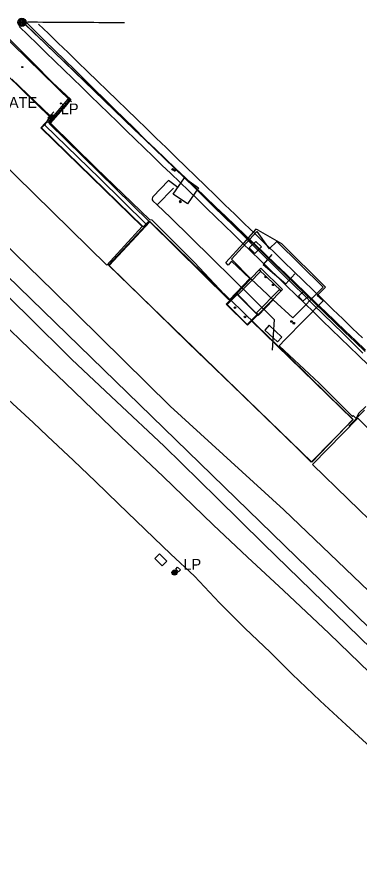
# Model space of a CAD drawing. Extents: x 368532 to 392481, y 10654822 to 10676899.
# Drawn here: x 382816 to 382974.2, y 10656177.5 to 10656572.9 of the extents above; entities that cross this region are included whole.
import ezdxf

# ---------------------------------------------------------------- set-up
doc = ezdxf.new("R2010")
doc.units = 0
for name, color, linetype in [('p_Catenary', 7, 'Continuous'), ('p_dtm obscured area', 7, 'Continuous'), ('p_dtm retaining wall', 7, 'Continuous'), ('p_dtm slab', 7, 'Continuous'), ('p_railroad rr control', 7, 'Continuous'), ('p_road dirt road', 7, 'Continuous'), ('p_road general road feature', 7, 'Continuous'), ('p_structure building', 7, 'Continuous'), ('p_structure fence', 7, 'Continuous'), ('p_structure pipe', 7, 'Continuous'), ('p_structure stairs', 7, 'Continuous'), ('p_structure unidentified', 7, 'Continuous'), ('p_structure wall', 7, 'Continuous'), ('p_utility general pole', 7, 'Continuous')]:
    doc.layers.add(name, color=color, linetype=linetype)

msp = doc.modelspace()

# ---------------------------------------------------------------- linework, layer by layer
at = {"layer": 'p_Catenary'}
for points in [[(382819.66, 10656571.03), (382824.25, 10656566.52), (382828.83, 10656562.02), (382833.42, 10656557.51), (382838.01, 10656553), (382842.59, 10656548.49), (382847.18, 10656543.99), (382851.76, 10656539.48), (382856.35, 10656534.97), (382860.94, 10656530.46), (382865.52, 10656525.96), (382870.11, 10656521.45), (382874.7, 10656516.94), (382879.28, 10656512.43), (382883.87, 10656507.93), (382888.46, 10656503.42), (382893.04, 10656498.91), (382897.63, 10656494.4), (382902.22, 10656489.9), (382906.8, 10656485.39), (382911.39, 10656480.88), (382915.98, 10656476.38), (382920.56, 10656471.87), (382925.15, 10656467.36), (382929.74, 10656462.85), (382934.32, 10656458.35), (382938.91, 10656453.84), (382943.5, 10656449.33), (382948.08, 10656444.82), (382952.67, 10656440.32), (382957.26, 10656435.81), (382961.84, 10656431.3), (382966.43, 10656426.79), (382971.02, 10656422.29), (382975.6, 10656417.78)], [(382816.97, 10656568.55), (382821.09, 10656564.55), (382825.21, 10656560.56), (382829.33, 10656556.56), (382833.44, 10656552.57), (382837.56, 10656548.57), (382841.68, 10656544.58), (382845.8, 10656540.58), (382849.92, 10656536.59), (382854.03, 10656532.59), (382858.15, 10656528.6), (382862.27, 10656524.61), (382866.39, 10656520.61), (382870.5, 10656516.62), (382874.62, 10656512.62), (382878.74, 10656508.63), (382882.86, 10656504.63), (382886.98, 10656500.64), (382891.09, 10656496.64), (382895.21, 10656492.65), (382899.33, 10656488.65), (382903.45, 10656484.66), (382907.57, 10656480.66), (382911.68, 10656476.67), (382915.8, 10656472.67), (382919.92, 10656468.68), (382924.04, 10656464.68), (382928.15, 10656460.69), (382932.27, 10656456.69), (382936.39, 10656452.7), (382940.51, 10656448.7), (382944.63, 10656444.71), (382948.74, 10656440.71), (382952.86, 10656436.72), (382956.98, 10656432.72), (382961.1, 10656428.73), (382965.21, 10656424.73), (382969.33, 10656420.74), (382973.45, 10656416.74), (382997.02, 10656393.94)], [(382819.18, 10656570.12), (382823.8, 10656565.66), (382828.43, 10656561.2), (382833.06, 10656556.74), (382837.69, 10656552.29), (382842.32, 10656547.83), (382846.95, 10656543.37), (382851.58, 10656538.91), (382856.21, 10656534.45), (382860.83, 10656529.99), (382865.46, 10656525.53), (382870.09, 10656521.07), (382874.72, 10656516.61), (382879.35, 10656512.15), (382883.98, 10656507.7), (382888.61, 10656503.24), (382893.23, 10656498.78), (382897.86, 10656494.32), (382902.49, 10656489.86), (382907.12, 10656485.4), (382911.75, 10656480.94), (382916.38, 10656476.48), (382921.01, 10656472.02), (382925.64, 10656467.57), (382930.26, 10656463.11), (382934.89, 10656458.65), (382939.52, 10656454.19), (382944.15, 10656449.73), (382948.78, 10656445.27), (382953.41, 10656440.81), (382958.04, 10656436.35), (382962.67, 10656431.89), (382967.29, 10656427.44), (382971.92, 10656422.98), (382976.55, 10656418.52)], [(382820.03, 10656569.26), (382824.64, 10656564.85), (382829.24, 10656560.44), (382833.85, 10656556.02), (382838.46, 10656551.61), (382843.07, 10656547.19), (382847.68, 10656542.78), (382852.28, 10656538.36), (382856.89, 10656533.95), (382861.5, 10656529.54), (382866.11, 10656525.12), (382870.71, 10656520.71), (382875.32, 10656516.29), (382879.93, 10656511.88), (382884.54, 10656507.46), (382889.15, 10656503.05), (382893.75, 10656498.64), (382898.36, 10656494.22), (382902.97, 10656489.81), (382907.58, 10656485.39), (382912.19, 10656480.98), (382916.79, 10656476.56), (382921.4, 10656472.15), (382926.01, 10656467.74), (382930.62, 10656463.32), (382935.22, 10656458.91), (382939.83, 10656454.49), (382944.44, 10656450.08), (382949.05, 10656445.66), (382953.66, 10656441.25), (382958.26, 10656436.84), (382962.87, 10656432.42), (382967.48, 10656428.01), (382972.09, 10656423.59), (382976.69, 10656419.18)], [(382820.77, 10656570.67), (382823.13, 10656570.65), (382825.48, 10656570.64), (382827.84, 10656570.63), (382830.2, 10656570.61), (382832.55, 10656570.6), (382834.91, 10656570.58), (382837.27, 10656570.57), (382839.62, 10656570.56), (382841.98, 10656570.54), (382844.34, 10656570.53), (382846.69, 10656570.51), (382849.05, 10656570.5), (382851.41, 10656570.49), (382853.77, 10656570.47), (382856.12, 10656570.46), (382858.48, 10656570.44), (382860.84, 10656570.43), (382863.19, 10656570.42), (382865.55, 10656570.4)], [(382825.91, 10656569.71), (382830.44, 10656565.32), (382834.96, 10656560.93), (382839.49, 10656556.54), (382844.02, 10656552.15), (382848.55, 10656547.76), (382853.07, 10656543.37), (382857.6, 10656538.98), (382862.13, 10656534.59), (382866.65, 10656530.2), (382871.18, 10656525.81), (382875.71, 10656521.42), (382880.24, 10656517.03), (382884.76, 10656512.64), (382889.29, 10656508.25), (382893.82, 10656503.86), (382898.34, 10656499.47), (382902.87, 10656495.08), (382907.4, 10656490.69), (382911.92, 10656486.3), (382916.45, 10656481.91), (382920.98, 10656477.52), (382925.51, 10656473.13), (382930.03, 10656468.74), (382934.56, 10656464.35), (382939.09, 10656459.96), (382943.61, 10656455.57), (382948.14, 10656451.18), (382952.67, 10656446.79), (382957.2, 10656442.4), (382961.72, 10656438.01), (382966.25, 10656433.62), (382970.78, 10656429.23), (382975.3, 10656424.84)]]:
    msp.add_lwpolyline(points, dxfattribs=at)
at = {"layer": 'p_dtm obscured area'}
for points in [[(382518.39, 10656750.89), (382568.22, 10656702.82), (382623.45, 10656649.53), (382679.63, 10656595.12), (382728.1, 10656547.99), (382785.88, 10656492.02), (382832.74, 10656446.44)], [(382820.76, 10656435.21), (382767.34, 10656487.24), (382716.63, 10656536.77), (382664.64, 10656587.32), (382611.92, 10656638.96), (382558.34, 10656691.71), (382508.14, 10656740.28)], [(382832.74, 10656446.44), (382886.6, 10656393.25), (382939, 10656345.54), (382995.99, 10656291.03), (383043.04, 10656244.56), (383099.52, 10656189.78), (383147.29, 10656142.76), (383197, 10656093.37)], [(383164.44, 10656100.24), (383133.56, 10656130.26), (383100.79, 10656161.57), (383069.01, 10656193.09), (383043.67, 10656218.65), (383017.8, 10656243.58), (382990.58, 10656270.6), (382962.94, 10656297.47), (382929.7, 10656329.8), (382908.24, 10656350.9), (382883.85, 10656374.87), (382861.89, 10656395.47), (382841.28, 10656414.89), (382820.76, 10656435.21)]]:
    msp.add_lwpolyline(points, dxfattribs=at)
at = {"layer": 'p_dtm retaining wall'}
for p, q in [((382858.44, 10656458.21), (382877.18, 10656478.48)), ((382877.27, 10656478.39), (382913.63, 10656442.42)), ((382858.44, 10656458.21), (382894.96, 10656422.61)), ((382914.59, 10656442.24), (382926.15, 10656430.97)), ((382926.15, 10656430.97), (382936.85, 10656420.53)), ((382894.96, 10656422.61), (382915.42, 10656402.92)), ((382936.85, 10656420.53), (382948.85, 10656408.82)), ((382948.85, 10656408.82), (382960.18, 10656397.78)), ((382915.42, 10656402.92), (382945.08, 10656374.14)), ((382960.18, 10656397.78), (382970.99, 10656387.23)), ((382951.72, 10656367.53), (382970.99, 10656387.23)), ((382945.08, 10656374.14), (382951.72, 10656367.53))]:
    msp.add_line(p, q, dxfattribs=at)
at = {"layer": 'p_dtm slab'}
for p, q in [((382857.46, 10656458.48), (382512.66, 10656795.88)), ((382811.21, 10656546.27), (382831.49, 10656526.53)), ((382831.49, 10656526.53), (382826.96, 10656521.83)), ((382826.96, 10656521.83), (382873.67, 10656476.23)), ((382873.67, 10656476.23), (382857.46, 10656458.48)), ((382923.08, 10656466.37), (382926.15, 10656469.39)), ((382926.15, 10656469.39), (382928.7, 10656466.8)), ((382925.62, 10656463.78), (382923.08, 10656466.37)), ((382928.7, 10656466.8), (382925.62, 10656463.78)), ((382945.77, 10656444.05), (382948.36, 10656446.41)), ((382948.36, 10656446.41), (382950.47, 10656444.08)), ((382947.88, 10656441.73), (382945.77, 10656444.05)), ((382950.47, 10656444.08), (382947.88, 10656441.73)), ((382952.33, 10656366.34), (382973.16, 10656387.8)), ((382973.16, 10656387.8), (383015.04, 10656345.54)), ((382968.81, 10656350.39), (382952.33, 10656366.34)), ((382986.32, 10656333.28), (382968.81, 10656350.39))]:
    msp.add_line(p, q, dxfattribs=at)
at = {"layer": 'p_railroad rr control'}
msp.add_lwpolyline([(383869.28, 10655424.57), (381558.23, 10657672.49)], dxfattribs=at)
at = {"layer": 'p_road dirt road'}
for p, q in [((382792.66, 10656447.64), (382817.83, 10656423.48)), ((382817.83, 10656423.48), (382838.24, 10656404.15)), ((382838.24, 10656404.15), (382863.86, 10656379.4)), ((382810.17, 10656397.9), (382823.41, 10656385.77)), ((382823.41, 10656385.77), (382830.08, 10656379.46)), ((382830.08, 10656379.46), (382842.02, 10656368.3)), ((382863.86, 10656379.4), (382883.35, 10656360.88)), ((382842.02, 10656368.3), (382852.11, 10656358.54)), ((382852.11, 10656358.54), (382862.84, 10656348.32)), ((382883.35, 10656360.88), (382906.5, 10656338.63)), ((382862.84, 10656348.32), (382879.08, 10656332.58)), ((382906.5, 10656338.63), (382922.33, 10656323.56)), ((382879.08, 10656332.58), (382886.94, 10656325.09)), ((382886.94, 10656325.09), (382897.9, 10656314.84)), ((382922.33, 10656323.56), (382938.95, 10656308.22)), ((382897.9, 10656314.84), (382909.33, 10656302.52)), ((382938.95, 10656308.22), (382959.95, 10656288.47)), ((382909.33, 10656302.52), (382921.13, 10656290.91)), ((382921.13, 10656290.91), (382932.87, 10656279.61)), ((382959.95, 10656288.47), (382986.19, 10656262.97)), ((382932.87, 10656279.61), (382942.93, 10656269.67)), ((382942.93, 10656269.67), (382955.85, 10656257.39)), ((382955.85, 10656257.39), (382967.9, 10656246.3)), ((382967.9, 10656246.3), (382982.86, 10656232.34))]:
    msp.add_line(p, q, dxfattribs=at)
at = {"layer": 'p_road general road feature'}
for p, q in [((382804.6, 10656570.61), (382823.57, 10656551.62)), ((382832.39, 10656542.71), (382823.57, 10656551.62)), ((382840.82, 10656534.86), (382832.39, 10656542.71)), ((382840.82, 10656534.86), (382837.38, 10656530.75)), ((382837.38, 10656530.75), (382831.37, 10656523.99)), ((382831.37, 10656523.99), (382852.42, 10656503.13)), ((382852.42, 10656503.13), (382877.03, 10656479.55)), ((382877.03, 10656479.55), (382878.13, 10656479.39)), ((382878.13, 10656479.39), (382897.7, 10656459.84)), ((382926.18, 10656474.99), (382920.48, 10656468.51)), ((382927.17, 10656474.5), (382926.18, 10656474.99)), ((382927.17, 10656474.5), (382937.93, 10656468.37)), ((382920.48, 10656468.51), (382912.3, 10656459.61)), ((382937.93, 10656468.37), (382958.35, 10656448.22)), ((382914.98, 10656460.23), (382913.4, 10656458.35)), ((382923.33, 10656452.18), (382914.98, 10656460.23)), ((382897.7, 10656459.84), (382914.05, 10656442.45)), ((382913.4, 10656458.35), (382912.3, 10656459.61)), ((382914.05, 10656442.45), (382923.33, 10656452.18)), ((382958.35, 10656448.22), (382954.45, 10656444.41)), ((382954.45, 10656444.41), (382957.28, 10656441.93)), ((382957.28, 10656441.93), (382939.66, 10656424.06)), ((382939.66, 10656424.06), (382936.91, 10656421.24)), ((382936.91, 10656421.24), (382955.33, 10656403.92)), ((382955.33, 10656403.92), (382962.68, 10656396.69)), ((382962.68, 10656396.69), (382970.7, 10656388.63)), ((382976.98, 10656393.2), (382973.52, 10656389.93)), ((382970.7, 10656388.63), (382971.04, 10656389.01)), ((382972.42, 10656387.58), (382971.04, 10656389.01)), ((382973.52, 10656389.93), (382972.42, 10656387.58))]:
    msp.add_line(p, q, dxfattribs=at)
at = {"layer": 'p_structure building'}
msp.add_lwpolyline([(382888.02, 10656491.19), (382893.17, 10656498.65), (382899.76, 10656494.1), (382894.61, 10656486.64)], close=True, dxfattribs=at)
at = {"layer": 'p_structure fence'}
for p, q in [((382645.73, 10656724.21), (382841.05, 10656533.85)), ((382831.2, 10656527.39), (382813.57, 10656544.33)), ((382828.81, 10656523.09), (382831.2, 10656527.39)), ((382830.17, 10656526.35), (382831.2, 10656527.39)), ((382831.2, 10656527.39), (382832.89, 10656529.13)), ((382854, 10656498.55), (382828.81, 10656523.09)), ((382875.75, 10656477.24), (382854, 10656498.55)), ((382875.75, 10656477.24), (382858.2, 10656458.34)), ((382877.09, 10656478.68), (382875.75, 10656477.24)), ((382877.09, 10656478.68), (382914.26, 10656442.38)), ((382914.88, 10656461.18), (382926.64, 10656473.95)), ((382926.64, 10656473.95), (382932.35, 10656465.88)), ((382932.35, 10656465.88), (382935.91, 10656469.34)), ((382935.91, 10656469.34), (382957.2, 10656448.22)), ((382923.92, 10656452.16), (382914.88, 10656461.18)), ((382933.54, 10656463.38), (382929.61, 10656458.76)), ((382858.2, 10656458.34), (382952.03, 10656367.47)), ((382929.61, 10656458.76), (382939.98, 10656449.85)), ((382917.16, 10656445.2), (382923.92, 10656452.16)), ((382934.15, 10656442.33), (382923.92, 10656452.16)), ((382939.98, 10656449.85), (382944.16, 10656454.38)), ((382957.2, 10656448.22), (382943.17, 10656434.09)), ((382912.88, 10656440.3), (382917.49, 10656444.85)), ((382917.49, 10656444.85), (382917.16, 10656445.2)), ((382926.79, 10656435.63), (382917.49, 10656444.85)), ((382922.19, 10656431.01), (382912.88, 10656440.3)), ((382934.15, 10656442.33), (382927.21, 10656435.21)), ((382943.17, 10656434.09), (382934.15, 10656442.33)), ((382926.79, 10656435.63), (382922.19, 10656431.01)), ((382924.19, 10656432.64), (382970.94, 10656387.19)), ((382927.21, 10656435.21), (382926.79, 10656435.63)), ((382976.26, 10656391.42), (382969.13, 10656384.04)), ((382952.03, 10656367.47), (382970.94, 10656387.19))]:
    msp.add_line(p, q, dxfattribs=at)
at = {"layer": 'p_structure pipe'}
for p, q in [((382885.82, 10656497.43), (382878.62, 10656490.01)), ((382890.16, 10656494.29), (382885.82, 10656497.43)), ((382880.6, 10656486.27), (382888.23, 10656494.02)), ((382878.45, 10656489.69), (382878.29, 10656489.08)), ((382878.29, 10656489.08), (382878.35, 10656488.53)), ((382878.35, 10656488.53), (382878.68, 10656488.1)), ((382878.62, 10656490.01), (382878.45, 10656489.69)), ((382878.68, 10656488.1), (382880.6, 10656486.27)), ((382880.6, 10656486.27), (382886.72, 10656480.38)), ((382886.72, 10656480.38), (382934.54, 10656433.37)), ((382934.54, 10656433.37), (382933.71, 10656419.21))]:
    msp.add_line(p, q, dxfattribs=at)
at = {"layer": 'p_structure stairs'}
for p, q in [((382932.38, 10656430.65), (382930.28, 10656428.39)), ((382938.21, 10656425.24), (382932.38, 10656430.65)), ((382930.28, 10656428.39), (382936.11, 10656422.97)), ((382936.11, 10656422.97), (382938.21, 10656425.24))]:
    msp.add_line(p, q, dxfattribs=at)
at = {"layer": 'p_structure unidentified'}
for p, q in [((382912.51, 10656440.45), (382917.36, 10656445.3)), ((382917.36, 10656445.3), (382927.12, 10656435.55)), ((382922.27, 10656430.7), (382912.51, 10656440.45)), ((382927.12, 10656435.55), (382922.27, 10656430.7)), ((382879.56, 10656322.96), (382881.74, 10656325.15)), ((382882.94, 10656319.57), (382879.56, 10656322.96)), ((382881.74, 10656325.15), (382885.13, 10656321.76)), ((382885.13, 10656321.76), (382882.94, 10656319.57)), ((382889.18, 10656318.08), (382890.08, 10656319.07)), ((382890.5, 10656316.87), (382889.18, 10656318.08)), ((382890.08, 10656319.07), (382891.41, 10656317.86)), ((382891.41, 10656317.86), (382890.5, 10656316.87))]:
    msp.add_line(p, q, dxfattribs=at)
for centre, radius in [((382818.41, 10656549.82), 0.239), ((382836.15, 10656533.07), 0.239), ((382887.77, 10656502.61), 0.375), ((382888.72, 10656502.13), 0.375), ((382891.31, 10656487.57), 0.375), ((382930.71, 10656452.99), 0.375), ((382934.17, 10656449.33), 0.375), ((382916.57, 10656438.83), 0.375), ((382921.12, 10656434.53), 0.375), ((382942.64, 10656432.41), 0.375), ((382943.68, 10656431.61), 0.375)]:
    msp.add_circle(centre, radius, dxfattribs=at)
msp.add_arc((382891.25, 10656487.75), 0.375, 3.5331, 213.702, dxfattribs=at)
at = {"layer": 'p_structure wall'}
for p, q in [((382839.38, 10656534.97), (382830.2, 10656524.29)), ((382830.76, 10656523.75), (382839.97, 10656534.46)), ((382839.97, 10656534.46), (382839.38, 10656534.97)), ((382827.29, 10656521.8), (382829.94, 10656524.52)), ((382829.94, 10656524.52), (382830.19, 10656524.28)), ((382830.75, 10656523.74), (382876.8, 10656478.75)), ((382874.14, 10656476.03), (382827.29, 10656521.8)), ((382876.8, 10656478.75), (382874.14, 10656476.03)), ((382927.75, 10656456.24), (382917.39, 10656445.5)), ((382927.75, 10656456.24), (382928.44, 10656456.95)), ((382928.43, 10656455.59), (382927.75, 10656456.24)), ((382930.73, 10656453.37), (382927.75, 10656456.24)), ((382928.44, 10656456.95), (382938.52, 10656447.22)), ((382918.07, 10656444.85), (382928.43, 10656455.59)), ((382937.83, 10656446.51), (382931.08, 10656453.03)), ((382917.39, 10656445.5), (382918.07, 10656444.85)), ((382926.51, 10656436.42), (382937.11, 10656447.22)), ((382937.83, 10656446.51), (382927.23, 10656435.71)), ((382937.11, 10656447.22), (382937.83, 10656446.51)), ((382938.52, 10656447.22), (382937.83, 10656446.51)), ((382927.23, 10656435.71), (382926.51, 10656436.42))]:
    msp.add_line(p, q, dxfattribs=at)
at = {"layer": 'p_utility general pole'}
for centre, radius in [((382818.21, 10656570.5), 1.9), ((382818.21, 10656570.5), 1.44), ((382818.21, 10656570.5), 0.973), ((382818.21, 10656570.5), 0.539), ((382818.21, 10656570.5), 0.192), ((382832.09, 10656526.72), 1.19), ((382832.09, 10656526.72), 0.901), ((382832.09, 10656526.72), 0.608), ((382832.09, 10656526.72), 0.337), ((382832.09, 10656526.72), 0.12), ((382888.63, 10656316.53), 1.19), ((382888.63, 10656316.53), 0.901), ((382888.63, 10656316.53), 0.608), ((382888.63, 10656316.53), 0.337), ((382888.63, 10656316.53), 0.12)]:
    msp.add_circle(centre, radius, dxfattribs=at)

# ---------------------------------------------------------------- texts
at = {"layer": 'p_structure fence'}
msp.add_text(' GATE', height=5, dxfattribs=at).set_placement((382805.17, 10656531.02))
at = {"layer": 'p_utility general pole'}
for p in [(382836.21, 10656528.01), (382892.75, 10656317.83)]:
    msp.add_text('LP', height=5, dxfattribs=at).set_placement(p)

doc.saveas('drawing.dxf')
